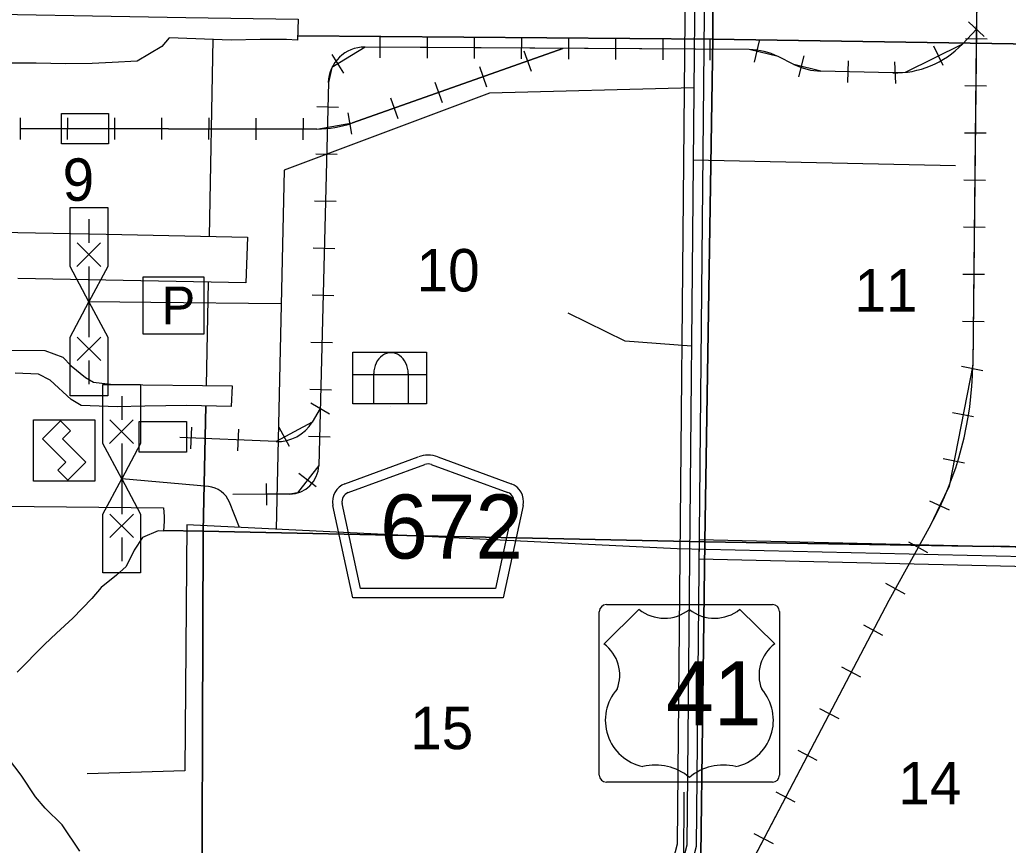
# Model space of a CAD drawing. Extents: x 380424 to 701066, y 1117407 to 1412949.
# Drawn here: x 524660 to 535146, y 1254294 to 1263054 of the extents above; entities that cross this region are included whole.
import ezdxf

# ---------------------------------------------------------------- set-up
doc = ezdxf.new("R2010")
doc.units = 0
for name, color, linetype in [('Cities Incorporated Area', 7, 'Continuous'), ('County Routes Highway Center Lines', 7, 'Continuous'), ('Culture', 7, 'Continuous'), ('Interstate Divided Highway Outline and Fill', 7, 'Continuous'), ('Local Roads Paved', 7, 'Continuous'), ('Local Roads Related Cells', 7, 'Continuous'), ('Local Roads Related Text', 7, 'Continuous'), ('Masks for Road Features', 7, 'Continuous'), ('Narrow Canals', 7, 'Continuous'), ('Railroad Stations', 7, 'Continuous'), ('Railroads', 7, 'Continuous'), ('Roadshields County Roads', 7, 'Continuous'), ('Roadshilelds US Highways', 7, 'Continuous'), ('Section Lines', 7, 'Continuous'), ('Section Numbers', 7, 'Continuous'), ('US Route Divided Highway Outline and Fill', 7, 'Continuous'), ('US Routes Highway Center Lines', 7, 'Continuous')]:
    doc.layers.add(name, color=color, linetype=linetype)

msp = doc.modelspace()

# ---------------------------------------------------------------- linework, layer by layer
at = {"layer": 'Cities Incorporated Area'}
for points in [[(523642, 1263129), (526423, 1263080), (527614, 1263059), (527607, 1262839), (527490, 1262844), (527210, 1262844), (526903, 1262839), (526244, 1262862), (526167, 1262771), (525905, 1262615), (525641, 1262599), (525430, 1262589), (525146, 1262587), (524835, 1262595), (524523, 1262595)], [(523511, 1260817), (525578, 1260780), (527075, 1260748), (527059, 1260263), (526691, 1260268), (524639, 1260310)], [(523110, 1259562), (524926, 1259545), (525117, 1259475), (525204, 1259382), (525357, 1259256), (525442, 1259209), (525651, 1259185), (526912, 1259171), (526902, 1258951), (526432, 1258962), (525986, 1258955), (525692, 1258947), (525312, 1258961), (525205, 1259026), (524982, 1259229), (524860, 1259294), (524610, 1259304)], [(523779, 1257900), (526184, 1257875), (526191, 1257783), (526191, 1257734), (526184, 1257627), (526127, 1257629), (525964, 1257560), (525873, 1257425), (525789, 1257251), (525688, 1257160), (525524, 1257030), (525424, 1256914), (525225, 1256705), (525050, 1256543), (524923, 1256423), (524632, 1256132)]]:
    msp.add_lwpolyline(points, dxfattribs=at)
at = {"layer": 'County Routes Highway Center Lines'}
msp.add_lwpolyline([(547859, 1257245), (545764, 1257133), (544637, 1257133), (540247, 1257240), (531634, 1257440), (526432, 1257693)], dxfattribs=at)
at = {"layer": 'Culture'}
for p, q in [((528195, 1259290), (528975, 1259290)), ((528416, 1258979), (528416, 1259299)), ((528780, 1259299), (528780, 1258979)), ((528598, 1258953), (528598, 1258953)), ((528598, 1258953), (528598, 1258953)), ((525094, 1258798), (524902, 1258606)), ((525200, 1258692), (525094, 1258798)), ((525114, 1258606), (525200, 1258692)), ((524902, 1258606), (525149, 1258358)), ((525361, 1258358), (525114, 1258606)), ((525149, 1258358), (525065, 1258274)), ((525171, 1258168), (525361, 1258358)), ((525065, 1258274), (525171, 1258168))]:
    msp.add_line(p, q, dxfattribs=at)
for points in [[(528195, 1259528), (528975, 1259528), (528975, 1258979), (528195, 1258979)], [(524807, 1258807), (525457, 1258807), (525457, 1258157), (524807, 1258157)]]:
    msp.add_lwpolyline(points, close=True, dxfattribs=at)
msp.add_ellipse((528598, 1259299), major_axis=(0, -222), ratio=0.821498, start_param=1.570796, end_param=4.712389, dxfattribs=at)
at = {"layer": 'Interstate Divided Highway Outline and Fill'}
msp.add_lwpolyline([(531865, 1257335), (540245, 1257140), (544635, 1257033), (545767, 1257033), (547858, 1257145), (547860, 1257345), (545762, 1257233), (544638, 1257233), (540249, 1257340), (531867, 1257535)], close=True, dxfattribs=at)
at = {"layer": 'Local Roads Paved'}
for p, q in [((526662, 1258100), (525742, 1258183)), ((526993, 1257666), (526885, 1257934))]:
    msp.add_line(p, q, dxfattribs=at)
for points in [[(531812, 1262333), (529644, 1262277), (527466, 1261459), (527380, 1257647)], [(531805, 1261569), (534586, 1261506)], [(527434, 1260040), (526051, 1260055), (525394, 1260062)], [(531786, 1259590), (531084, 1259645), (530478, 1259940)]]:
    msp.add_lwpolyline(points, dxfattribs=at)
msp.add_arc((526638, 1257835), 266, 21.8016, 84.8828, dxfattribs=at)
at = {"layer": 'Local Roads Related Cells'}
for p, q in [((525194, 1260437), (525194, 1261062)), ((525194, 1261062), (525594, 1261062)), ((525594, 1261062), (525594, 1260437)), ((525394, 1260937), (525394, 1260687)), ((525516, 1260687), (525266, 1260437)), ((525519, 1260437), (525269, 1260687)), ((525394, 1260062), (525194, 1260437)), ((525594, 1260437), (525394, 1260062)), ((525394, 1260437), (525394, 1259687)), ((525194, 1259687), (525394, 1260062)), ((525394, 1260062), (525594, 1259687)), ((525194, 1259062), (525194, 1259687)), ((525519, 1259437), (525269, 1259687)), ((525519, 1259687), (525269, 1259437)), ((525594, 1259687), (525594, 1259062)), ((525394, 1259437), (525394, 1259187)), ((525542, 1258558), (525542, 1259183)), ((525542, 1259183), (525942, 1259183)), ((525942, 1259183), (525942, 1258558)), ((525594, 1259062), (525194, 1259062)), ((525742, 1259058), (525742, 1258808)), ((525864, 1258808), (525614, 1258558)), ((525867, 1258558), (525617, 1258808)), ((525742, 1258183), (525542, 1258558)), ((525942, 1258558), (525742, 1258183)), ((525742, 1258558), (525742, 1257808)), ((525542, 1257808), (525742, 1258183)), ((525742, 1258183), (525942, 1257808)), ((525542, 1257183), (525542, 1257808)), ((525867, 1257558), (525617, 1257808)), ((525867, 1257808), (525617, 1257558)), ((525942, 1257808), (525942, 1257183)), ((525742, 1257558), (525742, 1257308)), ((525942, 1257183), (525542, 1257183))]:
    msp.add_line(p, q, dxfattribs=at)
at = {"layer": 'Local Roads Related Text'}
for p, q in [((525965, 1260323), (525965, 1259720)), ((526618, 1260323), (525965, 1260323)), ((526618, 1259720), (526618, 1260323)), ((525965, 1259720), (526618, 1259720))]:
    msp.add_line(p, q, dxfattribs=at)
msp.add_lwpolyline([(526432, 1257693), (526411, 1255082), (525377, 1255050)], dxfattribs=at)
at = {"layer": 'Masks for Road Features'}
msp.add_line((531867, 1257535), (531865, 1257335), dxfattribs=at)
at = {"layer": 'Narrow Canals'}
for points in [[(525298, 1254231), (525110, 1254510), (524929, 1254688), (524827, 1254808), (524674, 1255038), (524483, 1255287), (524399, 1255356)], [(531703, 1254858), (531700, 1254093)]]:
    msp.add_lwpolyline(points, dxfattribs=at)
at = {"layer": 'Railroad Stations'}
for points in [[(525102, 1262061), (525602, 1262061), (525602, 1261736), (525102, 1261736)], [(525928, 1258791), (526428, 1258791), (526428, 1258466), (525928, 1258466)]]:
    msp.add_lwpolyline(points, close=True, dxfattribs=at)
at = {"layer": 'Railroads'}
for p, q in [((534842, 1266064), (534770, 1259388)), ((534892, 1262876), (534725, 1263034)), ((528484, 1262649), (528485, 1262879)), ((528984, 1262646), (528985, 1262876)), ((529484, 1262642), (529485, 1262872)), ((529984, 1262639), (529985, 1262869)), ((534809, 1262955), (534659, 1262797)), ((532398, 1262738), (528323, 1262765)), ((530484, 1262636), (530485, 1262866)), ((530984, 1262632), (530985, 1262862)), ((531484, 1262629), (531485, 1262859)), ((531984, 1262625), (531985, 1262855)), ((532455, 1262606), (532509, 1262829)), ((534457, 1262569), (534355, 1262775)), ((534923, 1262850), (534693, 1262852)), ((528097, 1262489), (527975, 1262684)), ((530422, 1262751), (528189, 1261959)), ((530007, 1262726), (530084, 1262509)), ((532873, 1262580), (532705, 1262664)), ((532926, 1262449), (532981, 1262672)), ((529536, 1262559), (529613, 1262342)), ((533444, 1262387), (533450, 1262617)), ((533952, 1262377), (533942, 1262607)), ((533921, 1262491), (533159, 1262509)), ((527934, 1262388), (527832, 1258323)), ((529065, 1262392), (529142, 1262175)), ((534917, 1262350), (534687, 1262352)), ((528594, 1262225), (528670, 1262008)), ((528042, 1262123), (527812, 1262129)), ((528140, 1262067), (528179, 1261841)), ((524665, 1262015), (524664, 1261785)), ((525165, 1262014), (525164, 1261784)), ((525665, 1262013), (525664, 1261783)), ((526165, 1262013), (526164, 1261783)), ((526665, 1262012), (526664, 1261782)), ((527165, 1262011), (527164, 1261781)), ((527665, 1262010), (527664, 1261780)), ((527813, 1261895), (524665, 1261900)), ((534912, 1261850), (534682, 1261852)), ((528029, 1261624), (527800, 1261629)), ((534906, 1261350), (534676, 1261352)), ((528017, 1261124), (527787, 1261129)), ((534901, 1260850), (534671, 1260852)), ((528004, 1260624), (527774, 1260630)), ((534895, 1260350), (534665, 1260352)), ((527992, 1260124), (527762, 1260130)), ((534890, 1259850), (534660, 1259852)), ((527979, 1259624), (527749, 1259630)), ((534876, 1259330), (534650, 1259374)), ((527967, 1259124), (527737, 1259130)), ((527945, 1258868), (527748, 1258986)), ((527847, 1258927), (527762, 1258785)), ((534779, 1258839), (534554, 1258883)), ((526475, 1258501), (526485, 1258731)), ((526975, 1258480), (526984, 1258710)), ((527522, 1258525), (527413, 1258728)), ((527379, 1258579), (526357, 1258621)), ((527954, 1258625), (527724, 1258630)), ((534683, 1258348), (534457, 1258393)), ((527803, 1258098), (527621, 1258238)), ((527281, 1257903), (527279, 1258133)), ((527524, 1258020), (526921, 1258015)), ((534524, 1257849), (534316, 1257947)), ((534292, 1257398), (534091, 1257509)), ((534051, 1256960), (533849, 1257071)), ((533817, 1256521), (533613, 1256628)), ((533584, 1256078), (533381, 1256185)), ((533352, 1255635), (533148, 1255742)), ((533120, 1255193), (532916, 1255299)), ((532887, 1254750), (532684, 1254857)), ((532655, 1254307), (532451, 1254414))]:
    msp.add_line(p, q, dxfattribs=at)
for points in [[(534818, 1263851), (534770, 1259388), (534518, 1258105), (534420, 1257898)], [(534809, 1262955), (534659, 1262797), (534052, 1262496), (533921, 1262491), (533159, 1262509), (532873, 1262580), (532705, 1262664), (532398, 1262738), (528984, 1262761)], [(528984, 1262761), (528323, 1262765), (527972, 1262546), (527934, 1262388), (527832, 1258323), (527608, 1258032), (527524, 1258020), (527280, 1258018)], [(524665, 1261900), (527813, 1261895), (528189, 1261959), (530422, 1262751)], [(527847, 1258927), (527762, 1258785), (527379, 1258579), (526357, 1258621)], [(527280, 1258018), (526921, 1258015)], [(534420, 1257898), (534323, 1257691), (533881, 1256890), (531624, 1252590)], [(534323, 1257691), (533881, 1256890), (529836, 1249183), (522806, 1236513), (518990, 1229484), (518664, 1228886), (518136, 1228409), (517735, 1228208), (513065, 1226852), (510460, 1226186)]]:
    msp.add_lwpolyline(points, dxfattribs=at)
for centre, radius, start, end in [((528320, 1262378), 387, 89.6118, 178.5646), ((533945, 1263475), 985, 268.6034, 316.4694), ((532394, 1262040), 697, 63.4354, 89.6116), ((533175, 1263186), 677, 243.4355, 268.6031), ((527815, 1263013), 1118, 269.9008, 289.5317), ((531178, 1259427), 3592, 331.1022, 359.377), ((527397, 1259004), 426, 267.6427, 328.9832), ((527521, 1258331), 311, 270.512, 358.5645)]:
    msp.add_arc(centre, radius, start, end, dxfattribs=at)
at = {"layer": 'Roadshields County Roads'}
for p, q in [((528109, 1258130), (528888, 1258416)), ((529095, 1258416), (529873, 1258130)), ((528143, 1258036), (528957, 1258335)), ((529026, 1258335), (529839, 1258036)), ((528193, 1256918), (527982, 1257900)), ((528274, 1257018), (528080, 1257921)), ((529902, 1257922), (529708, 1257018)), ((530000, 1257901), (529789, 1256918)), ((529708, 1257018), (528274, 1257018)), ((529789, 1256918), (528193, 1256918))]:
    msp.add_line(p, q, dxfattribs=at)
for centre, radius, start, end in [((528992, 1258135), 300, 69.8275, 110.1735), ((528992, 1258241), 100, 69.8275, 110.1735), ((528178, 1257942), 200, 110.1735, 192.1004), ((529804, 1257943), 200, 347.9006, 69.8275), ((528178, 1257942), 100, 110.1735, 192.1004), ((529804, 1257943), 100, 347.9006, 69.8275)]:
    msp.add_arc(centre, radius, start, end, dxfattribs=at)
at = {"layer": 'Roadshilelds US Highways'}
for p, q in [((531227, 1256797), (530858, 1256431)), ((530883, 1256847), (532644, 1256848)), ((531227, 1256797), (531227, 1256797)), ((531764, 1256796), (531764, 1256796)), ((532669, 1256431), (532300, 1256797)), ((530808, 1255039), (530808, 1256772)), ((532719, 1256773), (532719, 1255039)), ((532644, 1254964), (530883, 1254964))]:
    msp.add_line(p, q, dxfattribs=at)
for centre, radius, start, end in [((530883, 1256772), 75, 90.0005, 180.0005), ((531497, 1257133), 430, 231.2921, 308.3631), ((532031, 1257133), 430, 231.638, 308.709), ((532644, 1256773), 75, 0.0005, 90.0005), ((530616, 1256101), 409, 338.3061, 53.8204), ((532911, 1256101), 409, 126.1806, 201.6949), ((531373, 1255620), 501, 138.7836, 258.2383), ((532154, 1255620), 501, 281.7627, 41.2174), ((531404, 1254587), 558, 49.9107, 103.7771), ((532123, 1254587), 558, 76.224, 130.0904), ((530883, 1255039), 75, 180.0005, 270.0005), ((532644, 1255039), 75, 270.0005, 0.0005)]:
    msp.add_arc(centre, radius, start, end, dxfattribs=at)
at = {"layer": 'Section Lines'}
for p, q in [((526708, 1262846), (526668, 1260757)), ((526658, 1260269), (526637, 1259174))]:
    msp.add_line(p, q, dxfattribs=at)
for points in [[(532278, 1268138), (536735, 1268114), (537300, 1268111), (537247, 1262766), (532013, 1262848), (532027, 1267993)], [(532027, 1267993), (532013, 1262848), (527609, 1262882)], [(527609, 1262882), (532013, 1262848), (531928, 1257512), (526607, 1257627), (526634, 1258957)], [(526634, 1258957), (526607, 1257627), (526184, 1257634)], [(526184, 1257634), (526607, 1257627), (526588, 1252306), (525033, 1252317), (522727, 1252332), (521279, 1252341), (521291, 1253103), (521318, 1253924), (521333, 1254357)]]:
    msp.add_lwpolyline(points, dxfattribs=at)
for points in [[(537247, 1262766), (537194, 1257421), (534991, 1257467), (534986, 1257465), (531928, 1257512), (532013, 1262848)], [(531928, 1257512), (531862, 1252244), (526588, 1252306), (526607, 1257627)], [(537194, 1257421), (537139, 1252146), (534978, 1252176), (534970, 1252175), (534970, 1252184), (531862, 1252244), (531928, 1257512), (534986, 1257465), (534991, 1257467)]]:
    msp.add_lwpolyline(points, close=True, dxfattribs=at)
at = {"layer": 'US Route Divided Highway Outline and Fill'}
for points in [[(529064, 1248957), (531312, 1253064), (531636, 1254307), (531733, 1264593)], [(531933, 1264589), (531836, 1254280), (531499, 1252989), (529239, 1248861)]]:
    msp.add_lwpolyline(points, dxfattribs=at)
at = {"layer": 'US Routes Highway Center Lines'}
msp.add_lwpolyline([(531833, 1264592), (531736, 1254294), (531406, 1253027), (529151, 1248909)], dxfattribs=at)

# ---------------------------------------------------------------- texts
at = {"layer": 'Local Roads Related Text'}
msp.add_text('P', height=400, rotation=0.0003, dxfattribs=at).set_placement((526165, 1259823))
at = {"layer": 'Roadshields County Roads'}
msp.add_text('672', height=680, rotation=0.0005, dxfattribs=at).set_placement((528482, 1257336))
at = {"layer": 'Roadshilelds US Highways'}
msp.add_text('41', height=680, rotation=0.0005, dxfattribs=at).set_placement((531516, 1255565))
at = {"layer": 'Section Numbers'}
for s, p in [('9', (525115, 1261133)), ('10', (528870, 1260171)), ('11', (533515, 1259958)), ('15', (528802, 1255313)), ('14', (533980, 1254728))]:
    msp.add_text(s, height=450, rotation=0.0004, dxfattribs=at).set_placement(p)

doc.saveas('drawing.dxf')
